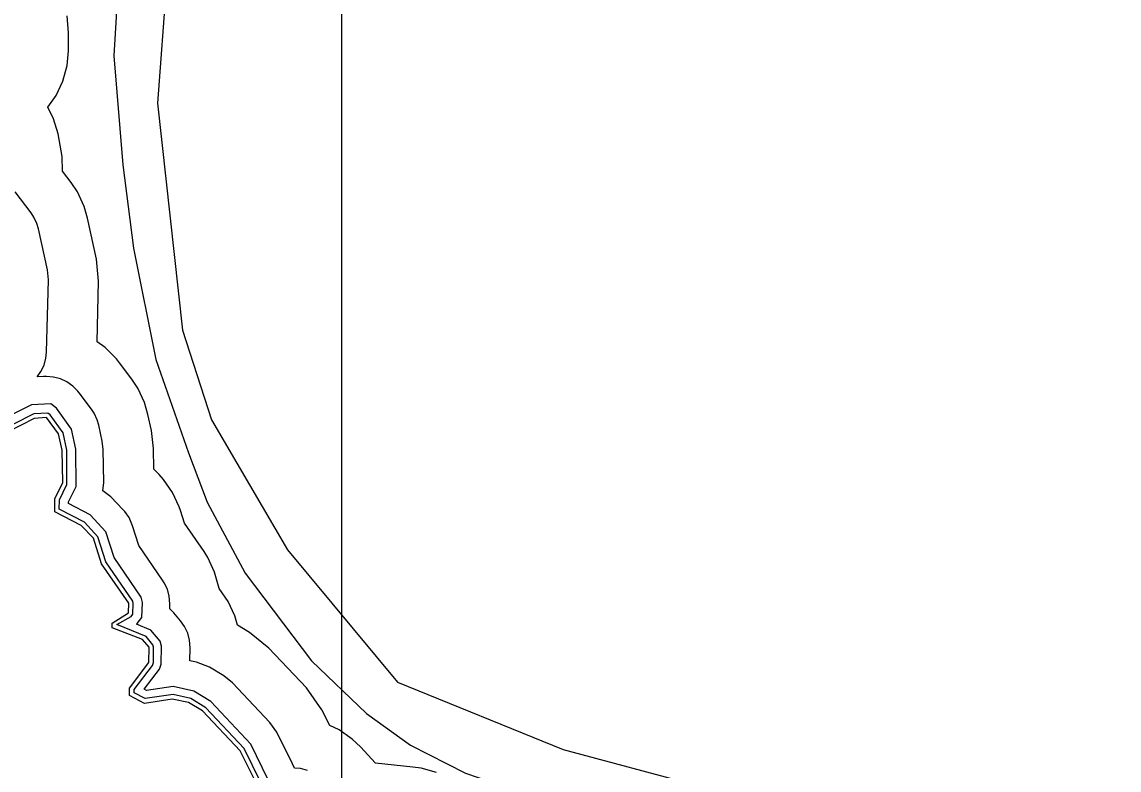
# Model space of a CAD drawing. Extents: x 1473865 to 1648260, y 639067 to 773536.
# Drawn here: x 1602897 to 1612503, y 702905 to 709453 of the extents above; entities that cross this region are included whole.
import ezdxf

# ---------------------------------------------------------------- set-up
doc = ezdxf.new("R2010")
doc.units = 0
for name, color, linetype in [('Exist Boundary Political CountyLine', 7, 'Continuous'), ('Exist Hydrographic Buffer Line', 7, 'Continuous'), ('Exist Hydrographic Lake Shore', 7, 'Continuous'), ('Exist Hydrographic River Shore', 7, 'Continuous'), ('Map Preparation Inset Cut Line', 7, 'Continuous')]:
    doc.layers.add(name, color=color, linetype=linetype)

msp = doc.modelspace()

# ---------------------------------------------------------------- linework, layer by layer
at = {"layer": 'Exist Boundary Political CountyLine'}
msp.add_lwpolyline([(1603731.6, 709648), (1603702.1, 709156), (1603780.8, 708201.6), (1603874.2, 707473.5), (1604070.9, 706499.4), (1604356.1, 705682.7), (1604518.3, 705249.7), (1604852.7, 704629.9), (1605432.8, 703862.4), (1605914.7, 703399.9), (1606298.2, 703124.4), (1606780.1, 702878.4), (1607242.3, 702721), (1607881.4, 702524.2), (1608589.5, 702376.6), (1609041.8, 702248.7), (1609435.2, 702051.9), (1609749.9, 701786.2), (1610438.2, 701176.2), (1611028.2, 700625.2)], dxfattribs=at)
at = {"layer": 'Exist Hydrographic Buffer Line'}
for points in [[(1604525.2, 704764.7), (1604491.5, 704817.8), (1604321.1, 705065.7), (1604286, 705176.6), (1604275, 705209.1), (1604216.2, 705335.5), (1604136.2, 705449.8), (1604098, 705492), (1604052.4, 705539.1), (1604049.1, 705720), (1604030.8, 705876.8), (1603999.7, 706018.5), (1603970, 706121.2), (1603911.1, 706247.6), (1603859.3, 706326.2), (1603752.2, 706469.5), (1603724.1, 706505.2), (1603625.5, 706603.7), (1603554.8, 706653.3), (1603569, 707184.2), (1603550.7, 707377.5), (1603471.6, 707736.9), (1603442.1, 707838.7), (1603383.1, 707965.1), (1603327.8, 708048.4), (1603253.7, 708146.1), (1603248.6, 708274.6), (1603214.9, 708474.7), (1603174.9, 708606.8), (1603125.3, 708707.4), (1603197.2, 708810), (1603256.1, 708936.5), (1603292.2, 709071.1), (1603304.2, 709199.9), (1603306.1, 709357.5), (1603294.1, 709506.6)], [(1605398.4, 702901.3), (1605337.7, 702917.5), (1605283.7, 702922.3), (1605266.9, 702960.8), (1605128.9, 703236), (1605068.9, 703321.9), (1604739.9, 703670), (1604664, 703731.1), (1604540, 703805.8), (1604426.6, 703850.1), (1604368.5, 703862), (1604370.3, 703974.9), (1604364.7, 704042.8), (1604348.5, 704103.4), (1604322, 704160.3), (1604286, 704211.7), (1604227.1, 704280.7), (1604191.7, 704315.9), (1604192.3, 704360.3), (1604186.7, 704427.2), (1604170.5, 704487.8), (1604144, 704544.7), (1604128.9, 704568.6), (1603921.4, 704870.5), (1603866.5, 705044), (1603835, 705115.5), (1603799, 705166.9), (1603781.9, 705186), (1603674.9, 705296.4), (1603605.4, 705348.1), (1603614.2, 705423.5), (1603609.3, 705712.2), (1603601, 705782.8), (1603570, 705924.5), (1603556.5, 705970.7), (1603530.1, 706027.6), (1603506.8, 706063), (1603399.7, 706206.2), (1603387, 706222.3), (1603342.6, 706266.6), (1603291.3, 706302.6), (1603234.4, 706329.2), (1603173.8, 706345.4), (1603111.2, 706350.9), (1603085.9, 706350), (1603031.5, 706346.2), (1603064, 706392.6), (1603090.5, 706449.4), (1603106.7, 706510.1), (1603112.2, 706562.9), (1603129.2, 707196), (1603120.9, 707283), (1603041.9, 707642.4), (1603028.5, 707688.3), (1603002, 707745.1), (1602977.1, 707782.5), (1602838.2, 707966)], [(1603899, 704182.6), (1603906.1, 704186.6), (1603948.4, 704239.4), (1603953.1, 704373.2), (1603941.1, 704418.7), (1603703.8, 704764.3), (1603632.8, 704988.9), (1603494.7, 705138.6), (1603305.4, 705238.2), (1603305.5, 705252.4), (1603370.8, 705387.8), (1603369.7, 705715.1), (1603332.6, 705889.4), (1603201.3, 706072), (1603150, 706110.1), (1602979.6, 706102.8), (1602594.2, 705908.5)], [(1603728, 704178), (1603852.9, 704249), (1603868.9, 704268.9), (1603872.3, 704364.2), (1603866.9, 704384.7), (1603630.6, 704728.6), (1603561.4, 704947.5), (1603445, 705073.8), (1603224.5, 705189.8), (1603225.1, 705271.1), (1603290.2, 705406.1), (1603289.2, 705706.5), (1603257.4, 705856.1), (1603143.2, 706014.8), (1603124.9, 706028.5), (1603000.4, 706023.1), (1602641, 705842)], [(1606526.9, 702884.7), (1606392.2, 702920.8), (1606318.9, 702930.3), (1605993.8, 702965.6), (1605860.3, 703108.6), (1605789.5, 703175.8), (1605675.2, 703255.9), (1605591.9, 703294.7), (1605522.3, 703433.3), (1605388.6, 703624.2), (1605059.6, 703972.3), (1604891, 704108), (1604783.7, 704172.6), (1604762, 704253.9), (1604703.2, 704380.3), (1604623.1, 704494.5), (1604584, 704638.3), (1604525.2, 704764.7)], [(1604985.1, 702802.4), (1604843, 703092.6), (1604507.3, 703450.2), (1604374.9, 703531.6), (1604220.3, 703565.7), (1603977, 703530.3), (1603878.6, 703581.2), (1603878.9, 703609), (1604040.1, 703821.6), (1604048.2, 703845.2), (1604050.3, 703979.6), (1604044.8, 704000.3), (1603983.6, 704073), (1603728, 704178)], [(1605053.1, 702820.9), (1604900.6, 703132.4), (1604551.5, 703504.3), (1604401.2, 703596.7), (1604222.8, 703636), (1603989, 703602), (1603968.5, 703612.6), (1604102, 703788.7), (1604117.2, 703833.1), (1604119.6, 703988.1), (1604107.8, 704032.9), (1604025.6, 704130.6), (1603899, 704182.6)]]:
    msp.add_lwpolyline(points, dxfattribs=at)
at = {"layer": 'Exist Hydrographic Lake Shore'}
msp.add_lwpolyline([(1604945.2, 702799.5), (1604807.2, 703074.6), (1604478.2, 703422.7), (1604354.3, 703497.4), (1604212.3, 703526.5), (1603970.2, 703488.8), (1603838.2, 703557.1), (1603839.3, 703622.7), (1604008.2, 703845.8), (1604010.3, 703980.3), (1603953.3, 704047.1), (1603687.2, 704151), (1603688.3, 704190.3), (1603831.3, 704282.6), (1603832.2, 704364.7), (1603594.2, 704710.9), (1603523.3, 704935.5), (1603416.2, 705046), (1603184.2, 705165.6), (1603185.3, 705280.4), (1603254.3, 705423.5), (1603249.2, 705705.8), (1603218.3, 705847.6), (1603111.2, 705990.9), (1603003.3, 705983.3), (1602659.3, 705806.4)], dxfattribs=at)
at = {"layer": 'Exist Hydrographic River Shore'}
msp.add_lwpolyline([(1604163.5, 709803), (1604085, 708742.9), (1604302, 706756.4), (1604557, 705971.1), (1605223.9, 704832.5), (1606185, 703674.2), (1607636.4, 703085.3), (1608813.2, 702771.2), (1609715.4, 702280.4), (1610637.3, 701514.8), (1611323.8, 700768.8), (1612220, 699506), (1612259.2, 698583.4), (1612180.8, 697798.1), (1612278.8, 697012.8), (1612788.8, 695501.2)], dxfattribs=at)
at = {"layer": 'Map Preparation Inset Cut Line'}
msp.add_lwpolyline([(1530807.2, 678673.7), (1530807.2, 722115.9), (1605695.7, 722115.9), (1605695.7, 695030), (1593323.3, 695030), (1593323.3, 678673.7), (1530807.2, 678673.7)], dxfattribs=at)

doc.saveas('drawing.dxf')
